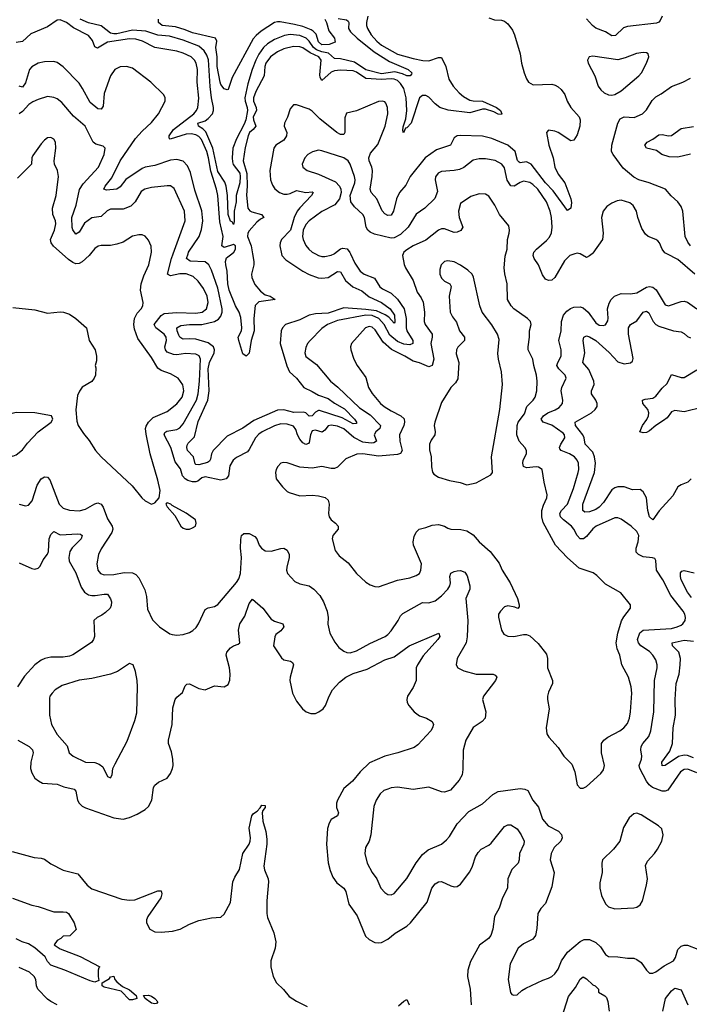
# Model space of a CAD drawing. Header units: inches. Extents: x 1552611 to 1694776, y 811966 to 917215.
# Tile 436 of 549: x 1642473 to 1646722, y 885233 to 891487. Entities that reach past the tile are written whole.
import ezdxf

# ---------------------------------------------------------------- set-up
doc = ezdxf.new("R2010")
doc.units = ezdxf.units.IN
doc.header["$MEASUREMENT"] = 0
doc.layers.add('B6848', color=7, linetype='Continuous')
doc.layers.add('B6849', color=7, linetype='Continuous')

msp = doc.modelspace()

# ---------------------------------------------------------------- linework, layer by layer
at = {"layer": 'B6848', "color": 5}
for points, elevation in [([(1642430, 889659.1), (1642570, 889644), (1642650, 889623.8), (1642730, 889631.7), (1642751.3, 889630), (1642790, 889617), (1642830.4, 889590), (1642896.4, 889530), (1642914.9, 889450), (1642952.2, 889390), (1642960.7, 889350), (1642959.8, 889320.2), (1642952, 889290), (1642956, 889276), (1642954.8, 889230), (1642946.8, 889210), (1642930.5, 889189.5), (1642870, 889152.3), (1642852, 889128), (1642840.9, 889099.1), (1642830.3, 889009.7), (1642836.3, 888936.3), (1642845.3, 888910), (1642877.7, 888857.7), (1642915, 888815), (1642954.7, 888750), (1642990, 888710.3), (1643186, 888526), (1643248.5, 888450), (1643270, 888430.5), (1643310, 888410.7), (1643330, 888418.8), (1643359, 888450), (1643363.6, 888496.4), (1643350, 888561.2), (1643301.4, 888730), (1643275.1, 888855.1), (1643272.5, 888890), (1643275.7, 888904.3), (1643289.9, 888930.1), (1643320.5, 888959.5), (1643410, 888998.5), (1643470, 889047.7), (1643505.1, 889090), (1643515.3, 889130), (1643508.7, 889168.7), (1643478.4, 889210), (1643430, 889237.4), (1643370, 889258.4), (1643350, 889274.5), (1643310, 889342.3), (1643222.1, 889462.1), (1643200.8, 889520.8), (1643197, 889550), (1643201, 889590), (1643217.9, 889622.1), (1643243.5, 889650), (1643254.5, 889670), (1643256, 889690), (1643239.8, 889770), (1643244.2, 889810), (1643260, 889860), (1643292.9, 889930), (1643307.7, 890000)], 960), ([(1642922.1, 890000), (1642913.6, 889990), (1642870.5, 889949.4), (1642850, 889938.8), (1642830, 889937.2), (1642810, 889944.5), (1642783, 889963), (1642742.1, 890000)], 960), ([(1644572.1, 890000), (1644600, 889940), (1644634.4, 889890), (1644658.7, 889870), (1644724.6, 889844.6), (1644758.5, 889790), (1644776.5, 889776.5), (1644830, 889750.2), (1644871.4, 889711.4), (1644913.8, 889650), (1644925.4, 889590), (1644924.9, 889530), (1644929.7, 889510), (1644968.1, 889450), (1644967.1, 889430), (1644950, 889420.7), (1644910, 889425.5), (1644870, 889443.4), (1644822.2, 889482.2), (1644785.9, 889550), (1644753.1, 889590), (1644710, 889607.9), (1644669.1, 889610.9), (1644490, 889575.6), (1644425.8, 889550), (1644390, 889525), (1644316.4, 889450), (1644300.3, 889430), (1644290, 889405.2), (1644281.7, 889370), (1644290, 889347), (1644357.7, 889297.7), (1644445.3, 889190), (1644493, 889153), (1644630, 889021.6), (1644697.1, 888977.1), (1644763.8, 888910), (1644757.8, 888890), (1644732.3, 888870), (1644722.5, 888850), (1644736.9, 888810), (1644720.3, 888799.7), (1644703.8, 888796.2), (1644650, 888803), (1644592.7, 888832.7), (1644530, 888888.2), (1644490, 888905.2), (1644448.8, 888911.2), (1644430, 888907.3), (1644410, 888879.2), (1644392.5, 888867.5), (1644350, 888880.2), (1644330, 888874.6), (1644319.4, 888850), (1644310, 888802.4), (1644304.9, 888795.1), (1644290, 888788.6), (1644270, 888799.5), (1644250, 888821.7), (1644235.2, 888850), (1644224.8, 888884.8), (1644210, 888905), (1644170, 888918.7), (1644130, 888920.2), (1644090, 888907), (1644011.8, 888870), (1643990, 888854.2), (1643968.6, 888830), (1643930, 888756.3), (1643918, 888742), (1643850, 888707.1), (1643827.1, 888690), (1643805.9, 888654.1), (1643798.3, 888590), (1643784.2, 888570), (1643750, 888562.5), (1643650, 888583.4), (1643630, 888578), (1643603.3, 888556.7), (1643590, 888552), (1643570, 888551.4), (1643540.6, 888560.6), (1643524.1, 888570), (1643505.9, 888590), (1643494.1, 888634.1), (1643458.9, 888678.9), (1643433.3, 888770), (1643390.6, 888850), (1643394.8, 888865.2), (1643406, 888874), (1643470, 888884.8), (1643490, 888895.1), (1643510, 888920.6), (1643594.9, 889070), (1643605.4, 889110), (1643614.2, 889190), (1643620.4, 889330), (1643611.7, 889351.7), (1643590, 889363.4), (1643526.1, 889366.1), (1643470, 889358.8), (1643450, 889360.6), (1643410, 889375.9), (1643397.5, 889390), (1643394, 889410), (1643404.7, 889450), (1643403, 889470), (1643389.1, 889490), (1643337.3, 889530), (1643326.5, 889550), (1643370, 889607.8), (1643390, 889619.8), (1643470, 889627.2), (1643590, 889622.9), (1643631.7, 889628.3), (1643658.4, 889650), (1643669.3, 889690), (1643662, 889730), (1643639.5, 889779.5), (1643606.7, 889826.7), (1643575, 889855), (1643530, 889871.9), (1643490, 889872.6), (1643430, 889860.8), (1643412.2, 889870), (1643436.4, 889970), (1643447.3, 890000)], 940), ([(1644134.4, 890000), (1644136.5, 889990), (1644161.4, 889961.4), (1644270, 889890.7), (1644310, 889869.5), (1644367.5, 889847.5), (1644390, 889845.1), (1644430, 889849.7), (1644490, 889886.8), (1644510, 889884.7), (1644541.2, 889830), (1644588.3, 889790), (1644643.8, 889763.8), (1644690, 889727.1), (1644769.5, 889690), (1644824.5, 889650), (1644851.7, 889610), (1644853.3, 889566.7), (1644850, 889559.7), (1644816.6, 889596.6), (1644793.1, 889613.1), (1644737.3, 889637.3), (1644670, 889646.6), (1644530, 889656.5), (1644430, 889622.4), (1644350, 889619.3), (1644310.8, 889610.8), (1644250, 889579.9), (1644160.3, 889550), (1644140.7, 889530), (1644132, 889510), (1644126.1, 889430), (1644167.7, 889287.7), (1644185, 889250), (1644230.1, 889210), (1644276.9, 889150), (1644330, 889126.1), (1644370, 889101.3), (1644430, 889080.7), (1644470, 889051.3), (1644534.6, 889014.6), (1644598.3, 888950), (1644611.6, 888930), (1644610, 888921.2), (1644590, 888920.2), (1644519.1, 888959.1), (1644376.3, 889003.7), (1644370, 889004.8), (1644350, 888993.8), (1644330, 888969.9), (1644310, 888968.2), (1644289.3, 888989.3), (1644274.7, 888994.7), (1644213, 888993), (1644150, 889009.9), (1644110, 889007.7), (1643959, 888941), (1643890, 888891.6), (1643790, 888840.6), (1643702, 888750), (1643690.1, 888730), (1643684.8, 888695.2), (1643677, 888683), (1643664.6, 888675.4), (1643610, 888659.5), (1643590, 888661.1), (1643586.2, 888666.2), (1643576.1, 888710), (1643538.5, 888750), (1643533.2, 888770), (1643535, 888785), (1643542, 888798), (1643583.1, 888836.9), (1643605.8, 888934.2), (1643666.2, 889070), (1643674.9, 889130), (1643668.2, 889270), (1643678.6, 889310), (1643706.3, 889370), (1643708.4, 889390), (1643702.5, 889410), (1643670, 889434.4), (1643590, 889456.9), (1643550, 889460.3), (1643510, 889457.5), (1643501.3, 889461.3), (1643490, 889469.8), (1643483.7, 889483.7), (1643472.9, 889510), (1643470.6, 889529.4), (1643495.8, 889544.2), (1643549.9, 889550.1), (1643630, 889550.8), (1643709.8, 889570), (1643734.5, 889585.5), (1643750, 889603.8), (1643758.3, 889630), (1643759, 889650), (1643730, 889782.5), (1643690, 889896.1), (1643673.5, 889930), (1643649.2, 889949.2), (1643554.1, 889954.1), (1643531.4, 889970), (1643541.5, 890000)], 920), ([(1643950.5, 890000), (1643958.1, 889950), (1643958.4, 889930), (1643943.5, 889870), (1643945.9, 889850), (1643965.9, 889805.9), (1644001.7, 889761.7), (1644030, 889739.7), (1644062.8, 889730), (1644093.4, 889710), (1643990, 889694.3), (1643968.4, 889671.6), (1643959.2, 889590), (1643961.6, 889510), (1643941.1, 889450), (1643930, 889369), (1643910, 889349.5), (1643890, 889365.2), (1643863.5, 889450), (1643859.3, 889470), (1643879.9, 889510), (1643883.2, 889530), (1643875.8, 889595.8), (1643865.4, 889630), (1643843.5, 889670), (1643802.9, 889770), (1643794, 889810), (1643790, 889890), (1643781.6, 889930), (1643780.1, 889950), (1643786.5, 889973.5), (1643819.5, 890000)], 880), ([(1644905.9, 890000), (1644901.6, 889990), (1644912.1, 889932), (1644921.5, 889910), (1644969.2, 889830), (1644996.4, 889756.4), (1645020.9, 889720.9), (1645033.3, 889693.3), (1645042.9, 889630), (1645040.3, 889570), (1645046.5, 889550), (1645090.1, 889490), (1645091.3, 889470), (1645082.9, 889430), (1645101.2, 889330), (1645090, 889290.9), (1645070, 889282.5), (1645010, 889307), (1644970, 889317.9), (1644917.8, 889350), (1644831.9, 889391.9), (1644779.7, 889439.7), (1644730, 889516), (1644710, 889534.3), (1644690, 889538.4), (1644667.1, 889530), (1644578.9, 889430), (1644571.5, 889410), (1644573.6, 889390), (1644594.3, 889330), (1644614, 889290), (1644670, 889214), (1644687.3, 889150), (1644710, 889112), (1644762.2, 889050), (1644786, 889030), (1644830, 889001.8), (1644891.8, 888971.8), (1644912.3, 888952.3), (1644915.3, 888930), (1644910.7, 888910), (1644883.7, 888850), (1644885, 888810), (1644901.3, 888750), (1644890, 888731), (1644870, 888724.4), (1644750, 888714.9), (1644650.2, 888729.8), (1644611.9, 888728.1), (1644542.2, 888697.8), (1644490, 888644.7), (1644470, 888635.4), (1644450, 888635.4), (1644390, 888648.2), (1644330, 888639.1), (1644250, 888644.7), (1644170, 888671.6), (1644146.6, 888673.4), (1644130, 888669.3), (1644110.7, 888650), (1644101.6, 888630), (1644097.1, 888610), (1644100.7, 888570), (1644139.9, 888519.9), (1644170, 888490.6), (1644183.9, 888483.9), (1644250, 888461.7), (1644330, 888466.9), (1644370, 888462.4), (1644411.1, 888451.1), (1644430, 888434.9), (1644436.9, 888410), (1644432.8, 888350), (1644437, 888330), (1644450.4, 888310), (1644478, 888290), (1644494.9, 888270), (1644494.9, 888250), (1644460.4, 888210), (1644457, 888190), (1644475.1, 888115.1), (1644501.2, 888081.2), (1644557.1, 888037.1), (1644610.3, 887970.3), (1644670, 887913.4), (1644697.1, 887897.1), (1644726.6, 887886.6), (1644750, 887884.4), (1644870, 887926.3), (1644950, 887941.1), (1644990, 887955.8), (1645009.7, 887970.3), (1645019.7, 887990), (1645022.7, 888030), (1644973.2, 888150), (1644970.8, 888170), (1644976.1, 888203.9), (1644990, 888231.3), (1645008.7, 888250), (1645050, 888260.5), (1645090, 888277), (1645130, 888281.3), (1645170, 888270.4), (1645190, 888256.3), (1645210, 888250.4), (1645271.9, 888248.1), (1645310, 888241.3), (1645350, 888214.9), (1645390, 888170.3), (1645459.5, 888110), (1645514.9, 888034.9), (1645534.9, 887990), (1645584.9, 887910), (1645632.8, 887810), (1645643.8, 887770), (1645642.8, 887757.2), (1645633.4, 887746.6), (1645616.1, 887756.1), (1645570, 887764.7), (1645550, 887756.9), (1645524.9, 887730), (1645512.4, 887710), (1645512.5, 887692.5), (1645530.4, 887610), (1645544.9, 887584.9), (1645570.4, 887570.4), (1645610, 887568.9), (1645670, 887582.4), (1645690, 887582), (1645710, 887574), (1645764.4, 887524.4), (1645817, 887457), (1645822, 887430), (1645821.7, 887370), (1645854.9, 887290), (1645854.9, 887270), (1645830, 887216), (1645823.1, 887190), (1645822, 887170), (1645833.7, 887110), (1645814.9, 886990), (1645819.3, 886950), (1645830.5, 886930), (1645890, 886864.9), (1645926.7, 886810), (1645978, 886758), (1645995.6, 886710), (1646010, 886626.8), (1646030, 886604.9), (1646050, 886605.5), (1646070, 886615.5), (1646162, 886698), (1646177.8, 886722.2), (1646184, 886750), (1646166.3, 886830), (1646166, 886890), (1646180.9, 886910), (1646206, 886930), (1646282, 886970), (1646307.1, 886990), (1646330, 887017.6), (1646342.5, 887050), (1646349.8, 887090.2), (1646358.2, 887210), (1646354.2, 887250), (1646335.8, 887310), (1646295.3, 887390), (1646280.6, 887450), (1646263.7, 887490), (1646258.3, 887530), (1646268.4, 887590), (1646292.3, 887667.7), (1646306.5, 887693.5), (1646349.5, 887750), (1646349.3, 887770), (1646287, 887847), (1646190, 887900.9), (1646136.1, 887956.1), (1646112.9, 887972.9), (1646022.8, 888002.8), (1645950, 888068.7), (1645872.5, 888150), (1645794.1, 888294.1), (1645786.4, 888330), (1645787.2, 888370), (1645796.4, 888403.6), (1645818.9, 888450), (1645820.8, 888470), (1645801.2, 888550), (1645789.7, 888629.7), (1645765.6, 888645.6), (1645750, 888647.7), (1645690, 888639.7), (1645669.8, 888649.8), (1645665.3, 888670), (1645668.4, 888688.5), (1645688.8, 888730), (1645688.8, 888750), (1645677.8, 888770), (1645643.8, 888810), (1645628.5, 888850), (1645629.2, 888910), (1645637.4, 888930), (1645676.2, 888983.8), (1645691.3, 889030), (1645731.9, 889070), (1645744.8, 889090), (1645754.8, 889130), (1645757.1, 889190), (1645753, 889230), (1645735.2, 889290), (1645730.6, 889330), (1645700.7, 889390), (1645699.1, 889410), (1645709.1, 889470), (1645708.8, 889511.2), (1645718.5, 889550), (1645714.7, 889570), (1645696.3, 889590), (1645610, 889649.7), (1645592.8, 889670), (1645569.7, 889710), (1645567.6, 889810), (1645551.7, 889871.7), (1645547.1, 889910), (1645554.3, 889985.7), (1645558.5, 890000)], 960), ([(1644350.5, 890000), (1644370, 889989.3), (1644390, 889983.5), (1644410, 889982.6), (1644450, 889991.9), (1644467.8, 890000)], 940), ([(1645996, 890000), (1645964.9, 889990), (1645930, 889956.2), (1645870, 889849.7), (1645850, 889832.8), (1645830, 889829.7), (1645810, 889838.7), (1645790, 889867), (1645765.6, 889930), (1645738, 889970), (1645731.1, 889990), (1645733.8, 890000)], 940), ([(1646105.7, 890000), (1646090, 889986.6), (1646070, 889977.2), (1646030, 889999.3), (1646027.4, 890000)], 940), ([(1646758, 889870), (1646650, 889963.5), (1646579.6, 890000)], 940), ([(1646770, 886703.6), (1646713.5, 886726.5), (1646690, 886725.3), (1646667.6, 886710), (1646586.6, 886593.4), (1646570, 886587), (1646550, 886586.4), (1646489.9, 886609.9), (1646467.9, 886627.9), (1646451.9, 886650), (1646407.7, 886730), (1646404.1, 886750), (1646418.5, 886790), (1646421, 886810), (1646414.8, 886850), (1646416.8, 886870), (1646427.2, 886890), (1646465, 886935), (1646479, 886970), (1646496.7, 887090), (1646502.4, 887290), (1646519.3, 887370), (1646519.2, 887390), (1646510, 887420.9), (1646492.1, 887450), (1646470, 887474.2), (1646414.2, 887510), (1646399.4, 887530), (1646394, 887550), (1646408.4, 887591.6), (1646430, 887610.2), (1646610, 887620.7), (1646645.1, 887630), (1646670, 887642.2), (1646682, 887650), (1646695.3, 887670), (1646697.8, 887690), (1646693.6, 887710), (1646682.8, 887730), (1646605.2, 887830), (1646553.8, 887930), (1646514.8, 887990), (1646511.1, 888051.1), (1646503.6, 888063.6), (1646489.7, 888069.7), (1646430, 888076), (1646399.7, 888090), (1646385.7, 888105.7), (1646384.3, 888130), (1646398.1, 888170), (1646401.2, 888210), (1646390, 888236.4), (1646354.2, 888270), (1646290, 888314.1), (1646270, 888322.2), (1646250, 888322.6), (1646130.7, 888269.3), (1646110, 888253.5), (1646070, 888204.8), (1646051.2, 888188.8), (1646030.2, 888189.8), (1646009.9, 888210), (1645990.5, 888250), (1645974.3, 888270), (1645924.1, 888310), (1645906, 888330), (1645901.1, 888350), (1645912.1, 888370), (1645949.9, 888410), (1645987.5, 888510), (1646017.5, 888610), (1646021.5, 888630), (1646020.3, 888670), (1646011.6, 888690), (1645993.2, 888710), (1645963.1, 888730), (1645909.8, 888750), (1645901.8, 888761.8), (1645898.3, 888770), (1645906.6, 888790), (1645931.6, 888830), (1645930.5, 888850), (1645921.2, 888861.2), (1645850, 888911.9), (1645795.1, 888930), (1645782.5, 888950), (1645797.4, 888970), (1645825.3, 888990), (1645872.1, 889007.9), (1645896.8, 889023.2), (1645917.7, 889050), (1645919.8, 889070), (1645909.9, 889130.1), (1645913.2, 889150), (1645940.8, 889210), (1645935.6, 889230), (1645894.2, 889270), (1645882.7, 889290), (1645887.4, 889310), (1645909.8, 889350), (1645909.7, 889390), (1645894.2, 889450), (1645909.9, 889510), (1645911.6, 889570), (1645923.7, 889610), (1645944.6, 889635.4), (1645967.7, 889652.3), (1645990, 889661.1), (1646030, 889663.2), (1646050, 889656.3), (1646080.7, 889630), (1646130, 889560.7), (1646150, 889546.7), (1646176.3, 889543.7), (1646190.7, 889549.3), (1646205.6, 889574.4), (1646208.6, 889591.4), (1646204.2, 889650), (1646212.9, 889687), (1646227, 889710), (1646248.7, 889730), (1646290, 889747.2), (1646350, 889746.6), (1646390, 889752.6), (1646450, 889787.6), (1646470, 889792.2), (1646490, 889787), (1646511.2, 889771.2), (1646570, 889675.6), (1646590, 889669.2), (1646670, 889696.2), (1646690, 889698.5), (1646712, 889692), (1646770, 889650.3)], 940), ([(1646734.2, 888570), (1646713.1, 888550), (1646670, 888533.1), (1646650, 888519.1), (1646617.2, 888462.8), (1646532.3, 888367.7), (1646490, 888311.2), (1646469.2, 888330), (1646458.8, 888370), (1646449.9, 888449.9), (1646430, 888488.2), (1646410, 888503.5), (1646361.7, 888501.7), (1646310, 888519.7), (1646270, 888520.3), (1646250, 888514), (1646230, 888500.2), (1646179, 888421), (1646149.8, 888390.2), (1646130, 888376.7), (1646090, 888360.5), (1646058.7, 888358.7), (1646046.4, 888370), (1646047.8, 888410), (1646120.7, 888610), (1646127, 888670), (1646120.7, 888710), (1646110, 888739.3), (1646060.7, 888790), (1646055.6, 888830), (1646045.8, 888850), (1645999.4, 888910), (1645998.5, 888930), (1646102.2, 888990), (1646125.1, 889010), (1646137.7, 889030), (1646137.2, 889050), (1646129.8, 889070), (1646100.9, 889110), (1646102.5, 889130), (1646118.8, 889170), (1646117.1, 889190), (1646085.6, 889265.6), (1646047.2, 889310), (1646058.5, 889370), (1646048.2, 889450), (1646053, 889470), (1646070, 889478.2), (1646090, 889472.3), (1646130, 889448.5), (1646213.8, 889373.8), (1646270, 889313.6), (1646310, 889301.9), (1646350, 889306.9), (1646361.7, 889318.3), (1646365.6, 889334.4), (1646336.7, 889490), (1646336.5, 889530), (1646348.8, 889551.2), (1646390, 889574), (1646429.9, 889630.1), (1646450, 889636.1), (1646465.8, 889625.8), (1646493.3, 889570), (1646510, 889551.3), (1646530, 889540.9), (1646621.6, 889510), (1646670, 889504.6), (1646690, 889494.5), (1646710, 889475.5), (1646730, 889466.7)], 920), ([(1646810, 889025.2), (1646690, 888995.3), (1646630, 889004), (1646610, 888997.2), (1646581.2, 888958.8), (1646559.6, 888940.4), (1646510, 888909.2), (1646470, 888875.9), (1646450, 888865.2), (1646430, 888861.9), (1646407.7, 888870), (1646425.7, 888910), (1646452.7, 888947.3), (1646462.8, 888970), (1646465.4, 888990), (1646460.3, 889010), (1646428.2, 889050), (1646426, 889070), (1646442.9, 889077.1), (1646490, 889083.4), (1646510, 889096.6), (1646550, 889147.3), (1646582.8, 889177.2), (1646610, 889233.4), (1646670, 889214.1), (1646690, 889214.5), (1646770, 889262.3)], 880), ([(1642468.9, 888408.9), (1642510, 888398.4), (1642530, 888404.4), (1642553.1, 888430), (1642584.6, 888530), (1642610, 888570.3), (1642630, 888583.6), (1642650, 888582), (1642664.2, 888564.2), (1642724.2, 888410), (1642750, 888384), (1642790, 888371.3), (1642850, 888367.7), (1642890, 888378.6), (1642950, 888412.8), (1642970, 888417.8), (1642990, 888408.9), (1643002, 888390), (1643030, 888317.6), (1643060.3, 888270), (1643064.9, 888250), (1643057.4, 888230), (1642990, 888127), (1642974, 888090), (1642963.2, 888030), (1642969, 887990), (1642986.4, 887970), (1643010, 887961.2), (1643070, 887963.8), (1643136.7, 887976.7), (1643190, 887972.7), (1643210, 887964), (1643230, 887942.8), (1643266.3, 887866.3), (1643277, 887823), (1643283.8, 887743.8), (1643315.3, 887675.3), (1643360.5, 887630), (1643426.4, 887586.4), (1643441.4, 887581.4), (1643470, 887577.6), (1643510, 887581.8), (1643550, 887594.7), (1643572.9, 887607.1), (1643593.6, 887626.4), (1643608.4, 887650), (1643650, 887740.7), (1643670, 887750.7), (1643710, 887759.1), (1643730, 887773), (1643850, 887911.3), (1643864.7, 887935.3), (1643873.9, 887970), (1643880.8, 888070), (1643875, 888130), (1643875.7, 888184.3), (1643880.4, 888210), (1643895.6, 888224.4), (1643930, 888222.8), (1643965.2, 888205.2), (1643977.3, 888190), (1643993.6, 888150), (1644007.1, 888130), (1644030, 888112.4), (1644070, 888110.2), (1644130, 888129), (1644150, 888130.3), (1644170, 888117), (1644183.6, 888090), (1644182.8, 888070), (1644167.4, 888010), (1644167, 887990), (1644173, 887970), (1644218.3, 887918.3), (1644250, 887903.7), (1644310, 887891.5), (1644339.5, 887870), (1644378.3, 887830), (1644401.8, 887790), (1644425, 887730), (1644431.4, 887690), (1644427.8, 887647.7), (1644442, 887590), (1644473.5, 887533.5), (1644499.1, 887499.1), (1644530, 887475.8), (1644550, 887467.4), (1644570, 887465.2), (1644610, 887477.6), (1644695.3, 887524.7), (1644792.9, 887570), (1644810, 887582), (1644830, 887605.4), (1644875.8, 887670), (1644890, 887699.5), (1644904.6, 887715.4), (1645030, 887784.4), (1645070, 887782), (1645110, 887795.3), (1645150, 887827.6), (1645190, 887868.9), (1645202.4, 887890), (1645206.8, 887910), (1645202.2, 887950), (1645210, 887971.3), (1645230, 887982.3), (1645250, 887986.6), (1645270, 887987.8), (1645298.1, 887978.1), (1645313.5, 887953.5), (1645330.1, 887890), (1645330.1, 887870), (1645304.1, 887810), (1645317, 887670), (1645313.8, 887566.1), (1645305.8, 887530), (1645250.3, 887430), (1645243.8, 887390), (1645254, 887370), (1645291.6, 887351.6), (1645370.2, 887330.2), (1645478, 887330), (1645490, 887324), (1645500.5, 887310), (1645492.2, 887290), (1645415.8, 887190), (1645410.4, 887170), (1645430.3, 887090), (1645427.7, 887050), (1645407.3, 887030), (1645350, 886991.6), (1645305.3, 886910), (1645286.9, 886846.9), (1645284.8, 886724.8), (1645280.3, 886690), (1645262.5, 886657.5), (1645207.5, 886592.5), (1645170, 886580.5), (1645150, 886582.6), (1645070, 886612.8), (1644970, 886596.9), (1644870, 886611.2), (1644830, 886607.8), (1644810, 886600.5), (1644784.9, 886590), (1644760.4, 886570), (1644735.3, 886530), (1644721.1, 886490), (1644702.3, 886310), (1644690.3, 886270), (1644668.5, 886230), (1644663.1, 886190), (1644678, 886130), (1644710.2, 886070.2), (1644739.5, 886030), (1644766, 885970), (1644790, 885944), (1644810, 885930.7), (1644830, 885927.3), (1644850, 885937.3), (1644930, 886033.1), (1644988.9, 886131.1), (1645030, 886184.4), (1645065.3, 886214.7), (1645148.9, 886251.1), (1645182.4, 886277.6), (1645200.9, 886299.1), (1645250, 886379.3), (1645322.6, 886457.4), (1645410, 886505.5), (1645474.9, 886565.1), (1645510, 886584.5), (1645650, 886603.3), (1645679.3, 886599.3), (1645698, 886590), (1645730.3, 886530), (1645764.5, 886484.4), (1645790, 886408.9), (1645827.6, 886367.6), (1645892.6, 886332.6), (1645911.5, 886311.5), (1645916.1, 886290), (1645907.8, 886270), (1645864.9, 886230), (1645846.4, 886190), (1645839.3, 886150), (1645864.2, 886070), (1645850, 885979), (1645810, 885873.2), (1645779.4, 885840.6), (1645760.3, 885810), (1645755.1, 885715.1), (1645747, 885670), (1645730, 885646), (1645670, 885617.4), (1645635.8, 885590), (1645586.5, 885490), (1645573.7, 885390), (1645587.3, 885307.3), (1645596.3, 885296.3), (1645610, 885290.7), (1645630, 885294), (1645658.9, 885321.1), (1645684.2, 885335.8), (1645793.4, 885386.6), (1645830, 885398), (1645850, 885410.4), (1645870, 885426.7), (1645890, 885455.8), (1645911.6, 885510), (1645950, 885564.6), (1646029.1, 885630.9), (1646054.6, 885645.4), (1646090, 885645.6), (1646130, 885625.8), (1646158.7, 885598.7), (1646190, 885550.4), (1646210, 885536.9), (1646270, 885534.9), (1646330, 885525.2), (1646370, 885525.7), (1646390, 885517), (1646417.5, 885497.5), (1646450, 885450.5), (1646470.4, 885430.4), (1646490, 885430.4), (1646510, 885438.9), (1646562.7, 885477.3), (1646621.7, 885510), (1646634.2, 885530), (1646650, 885580.4), (1646670, 885601.5), (1646690, 885608), (1646710, 885607.9), (1646776.9, 885583.1)], 940), ([(1642470, 888037.5), (1642550, 888000.7), (1642570, 887997.6), (1642590, 888004.2), (1642603.4, 888016.6), (1642623.2, 888056.8), (1642650, 888092.9), (1642656.2, 888110), (1642660.2, 888190), (1642670, 888218), (1642690, 888236), (1642730, 888215.4), (1642841.9, 888221.9), (1642858.8, 888218.8), (1642870.1, 888210), (1642863.6, 888190), (1642806.6, 888133.4), (1642791.9, 888110), (1642784.4, 888070), (1642787, 888047), (1642830, 887974.3), (1642862.6, 887882.6), (1642883.8, 887850), (1642910, 887833.8), (1642930, 887829.7), (1642951.1, 887828.9), (1643010, 887839), (1643030, 887837.1), (1643049.1, 887809.1), (1643055.3, 887790), (1643054.6, 887765.4), (1643047.7, 887750), (1643018.2, 887721.8), (1642995.5, 887704.5), (1642964.6, 887690), (1642944, 887670), (1642947.6, 887570), (1642941.1, 887550), (1642928, 887532), (1642810, 887453.5), (1642790, 887444.6), (1642750, 887437.5), (1642670, 887437.8), (1642633.4, 887430), (1642610, 887419.3), (1642570, 887388.7), (1642503.7, 887316.3), (1642459.7, 887250)], 920), ([(1646736.8, 887816.8), (1646710.3, 887850), (1646670.4, 887930), (1646665.6, 887950), (1646666.7, 887973.3), (1646674.8, 887985.2), (1646690, 887989.2), (1646753.9, 887973.9)], 920), ([(1642461.3, 886910), (1642532.4, 886870), (1642553.7, 886850), (1642559.5, 886830), (1642544.4, 886770), (1642542.3, 886730), (1642550, 886702.8), (1642570.3, 886670.3), (1642591.5, 886651.5), (1642618.3, 886638.3), (1642710, 886630.2), (1642754.2, 886614.2), (1642818.8, 886598.8), (1642830, 886587.7), (1642841.1, 886530), (1642850, 886510.4), (1642870, 886491.5), (1642890, 886480.7), (1643070, 886417.6), (1643130, 886409.2), (1643170, 886419.2), (1643219.1, 886440.9), (1643269.6, 886470), (1643289.7, 886490), (1643310.8, 886530), (1643321.7, 886610), (1643330, 886625.5), (1643355, 886644.9), (1643410, 886670.4), (1643430, 886699.1), (1643442, 886730), (1643446.4, 886750), (1643445.6, 886790), (1643436.3, 886836.3), (1643417.7, 886890), (1643417.2, 886910), (1643440.8, 887010), (1643444.1, 887115.9), (1643460.5, 887170), (1643470, 887184.9), (1643505.8, 887214.2), (1643523.6, 887256.4), (1643532.9, 887267.1), (1643550, 887267.7), (1643610, 887239.1), (1643650, 887230.7), (1643710, 887256.4), (1643770, 887250.4), (1643796, 887264), (1643807.2, 887292.7), (1643809.8, 887330.2), (1643805, 887370), (1643784.1, 887450), (1643787.9, 887470), (1643810, 887497.2), (1643830, 887510.2), (1643860.1, 887519.9), (1643870.6, 887529.4), (1643862.6, 887610), (1643869.8, 887650), (1643901, 887699), (1643930, 887779.1), (1643950, 887806), (1644015.6, 887750), (1644070, 887678.3), (1644090, 887665.7), (1644144, 887650), (1644148.4, 887630), (1644130, 887605.4), (1644098.7, 887581.3), (1644092.1, 887568), (1644084.2, 887510), (1644133.9, 887433.9), (1644150, 887421.7), (1644192.4, 887412.4), (1644204.2, 887404.2), (1644210.2, 887390), (1644188.9, 887311.1), (1644187.2, 887290), (1644205.4, 887210), (1644230, 887158.7), (1644267.2, 887110), (1644291.1, 887091.1), (1644320.2, 887080.2), (1644350, 887080.8), (1644371.5, 887090), (1644398.5, 887110), (1644413.6, 887130), (1644436.1, 887190), (1644458.8, 887230), (1644501.8, 887278.2), (1644543.5, 887310), (1644590, 887334.5), (1644678.9, 887361.1), (1644790, 887421.5), (1644850, 887439.5), (1644945.1, 887510), (1645134, 887590), (1645138.4, 887570), (1645126, 887550), (1645032.7, 887447.3), (1644997.7, 887390), (1644990.2, 887369.8), (1644988.3, 887290), (1644970, 887246.3), (1644933.4, 887190), (1644930.3, 887170), (1644932.4, 887150), (1644942.4, 887130), (1644975.8, 887090), (1645010, 887065.5), (1645054, 887050), (1645090.4, 887030), (1645098.7, 887010), (1645093.4, 886990), (1645081.3, 886970), (1644999.7, 886880.3), (1644976.9, 886863.1), (1644872.7, 886830), (1644790, 886809.9), (1644694.1, 886765.9), (1644634, 886710), (1644585.2, 886650), (1644530, 886603.9), (1644490.1, 886530), (1644483.9, 886510), (1644484, 886484), (1644495.5, 886450), (1644490.3, 886430), (1644450, 886407.2), (1644436.5, 886383.5), (1644426, 886350), (1644421, 886250), (1644431.6, 886131.6), (1644443, 886083), (1644459.7, 886039.7), (1644485, 886005), (1644530.1, 885970.1), (1644543.6, 885950), (1644561.8, 885870), (1644615.3, 885795.3), (1644666.7, 885666.7), (1644690, 885644.9), (1644726.6, 885626.6), (1644750, 885622.6), (1644770, 885624.9), (1644810, 885647.1), (1644856.1, 885683.9), (1644930, 885729.1), (1644954.2, 885750), (1645058.7, 885881.3), (1645089.2, 885970.8), (1645110, 885998.9), (1645130, 886011.6), (1645150, 886014), (1645210, 885984.9), (1645230, 885978.9), (1645250, 885980.9), (1645270, 885996.5), (1645330, 886074.6), (1645346.8, 886110), (1645366, 886170), (1645382.1, 886197.9), (1645402.2, 886217.8), (1645450, 886242.9), (1645464.4, 886255.6), (1645550, 886362.6), (1645570, 886372), (1645590, 886372), (1645630, 886347.2), (1645656.2, 886310), (1645675.3, 886270), (1645671.7, 886250), (1645644, 886190), (1645642.8, 886150), (1645636.9, 886130), (1645595.5, 886090), (1645570.2, 886030), (1645568.6, 885970), (1645538, 885910), (1645516.6, 885843.4), (1645486, 885790), (1645476.3, 885710), (1645463.5, 885670), (1645447.8, 885650), (1645391.4, 885608.6), (1645334.1, 885505.9), (1645316.5, 885450), (1645315.8, 885410), (1645332.6, 885330), (1645338.6, 885230)], 920), ([(1646750, 886798.7), (1646710, 886812.7), (1646690, 886814.9), (1646653.9, 886806.1), (1646570, 886749.3), (1646550, 886747.6), (1646547.8, 886770), (1646599.3, 886840.7), (1646616.1, 886890), (1646619.3, 886990), (1646634.6, 887070), (1646633.3, 887170), (1646639.9, 887270), (1646657.8, 887330), (1646664.9, 887390), (1646666, 887430), (1646657.1, 887470), (1646615.6, 887510), (1646614.3, 887530), (1646690, 887545), (1646750, 887538.8)], 920), ([(1642424.6, 886204.6), (1642564.7, 886164.7), (1642610, 886160.9), (1642630, 886154.3), (1642670, 886124.6), (1642750, 886084.6), (1642842.4, 886062.4), (1642901.1, 885990), (1642930, 885966.7), (1643120.5, 885900.5), (1643170, 885893.5), (1643202.9, 885897.1), (1643350, 885954), (1643370, 885954.8), (1643374.3, 885934.3), (1643368.9, 885910), (1643286, 885790), (1643278, 885770), (1643277.4, 885750), (1643298.4, 885710), (1643330, 885694), (1643370, 885691), (1643442.7, 885697.3), (1643490.6, 885709.4), (1643550, 885742.4), (1643610, 885766), (1643690, 885782.8), (1643750, 885786.8), (1643770, 885806), (1643810, 885878.8), (1643826.1, 886010), (1643838.5, 886041.5), (1643868.1, 886090), (1643889.9, 886190), (1643928.7, 886250), (1643936.8, 886270), (1643938.4, 886290), (1643928.8, 886351.2), (1643947.3, 886430), (1643956.1, 886443.9), (1643979.7, 886460.3), (1643998.9, 886481.1), (1644010, 886498.4), (1644030, 886494.8), (1644030, 886484), (1644015.6, 886464.4), (1644011.6, 886448.5), (1644015.4, 886395.4), (1644034.9, 886330), (1644040.9, 886280.9), (1644041.7, 886250), (1644023, 886110), (1644026.5, 886086.5), (1644049.4, 886030), (1644052.3, 886010), (1644041.2, 885890), (1644042, 885810), (1644045.4, 885785.4), (1644087, 885687), (1644099.2, 885630), (1644095, 885590), (1644066.5, 885510), (1644066.9, 885470), (1644082.3, 885410), (1644103.7, 885370), (1644147.8, 885327.8), (1644182.9, 885282.9), (1644230, 885252), (1644298.2, 885218.2)], 880), ([(1642426.7, 885906.7), (1642550, 885862.4), (1642590, 885854.4), (1642690, 885821), (1642750, 885821), (1642770, 885818), (1642782, 885810), (1642818, 885750), (1642831.6, 885708.4), (1642791.6, 885668.4), (1642750, 885666), (1642734, 885650), (1642710, 885638), (1642692, 885610), (1642730, 885584.9), (1642856.4, 885536.4), (1642982, 885470), (1642975.3, 885464.7), (1642970.5, 885449.5), (1642970.3, 885410), (1642975.2, 885384.8), (1642950, 885373.6), (1642921.1, 885381.1), (1642759, 885450), (1642670, 885481.6), (1642650, 885504.5), (1642634.2, 885534.2), (1642570, 885591.3), (1642530, 885616.2), (1642489, 885630), (1642450, 885649.7)], 860), ([(1642710.8, 885230), (1642670.2, 885250.2), (1642650, 885265.6), (1642589.2, 885329.2), (1642579.2, 885350), (1642575.2, 885390), (1642566, 885410), (1642536.3, 885436.3), (1642470, 885466.6)], 880), ([(1645913.2, 885150), (1645956.7, 885283.2), (1645999.4, 885340.6), (1646030, 885393.7), (1646050, 885406.7), (1646070, 885395.8), (1646110, 885356.4), (1646126, 885350), (1646146, 885330), (1646147.3, 885310), (1646187.1, 885287.1), (1646196.3, 885276.3), (1646205.3, 885250), (1646215, 885190)], 920), ([(1646555.4, 885190), (1646572.4, 885270), (1646610, 885319.3), (1646630, 885335.8), (1646670, 885324.9), (1646713.5, 885230)], 920), ([(1644877.2, 885222.8), (1644910, 885253), (1644930, 885262.8), (1644945.7, 885230)], 880)]:
    msp.add_lwpolyline(points, dxfattribs=dict(at, elevation=elevation))
for points, elevation in [([(1645190, 889956.3), (1645170, 889951.5), (1645148.5, 889930), (1645139, 889901), (1645139.5, 889870), (1645150, 889844.4), (1645170, 889825.3), (1645202.8, 889810), (1645212.3, 889792.3), (1645198.3, 889730), (1645205.5, 889630), (1645218.9, 889599), (1645245, 889565), (1645264.6, 889510), (1645295.8, 889470), (1645294.9, 889450), (1645254, 889406), (1645245.4, 889390), (1645244, 889364), (1645260.9, 889310), (1645253.8, 889206.2), (1645238.6, 889181.4), (1645209.2, 889150), (1645150, 889054.5), (1645106.9, 888930), (1645103.6, 888910), (1645110.3, 888870), (1645108.7, 888850), (1645083.9, 888816.1), (1645073.2, 888790), (1645074, 888754), (1645084.6, 888710), (1645085.8, 888645.9), (1645092.5, 888612.5), (1645100.4, 888600.4), (1645130, 888580.5), (1645199.9, 888559.9), (1645267.7, 888547.7), (1645310, 888532.4), (1645370, 888544.6), (1645464, 888596), (1645472.7, 888610), (1645466.3, 888710), (1645520.4, 889010), (1645536.2, 889170), (1645529.9, 889249.8), (1645510.9, 889330), (1645506.8, 889366.8), (1645515.8, 889455.8), (1645505.7, 889490), (1645469.8, 889549.8), (1645408.5, 889630), (1645392.6, 889670), (1645352.2, 889852.3), (1645344.5, 889870), (1645316.2, 889896.2), (1645270, 889927.8), (1645229.7, 889949.7)], 980), ([(1642450, 888991.1), (1642416.7, 888983.3), (1642394.7, 888965.3), (1642374.9, 888930), (1642372.2, 888910), (1642377.6, 888810), (1642385.7, 888770), (1642398.3, 888738.3), (1642410, 888722), (1642430, 888715.5), (1642450, 888722.4), (1642490, 888754.9), (1642522.7, 888797.3), (1642590, 888868.2), (1642673.2, 888930), (1642682.7, 888950), (1642674, 888970), (1642569.7, 888989.7)], 960), ([(1643410, 888419), (1643404, 888416), (1643401, 888410), (1643410, 888392), (1643457.5, 888337.5), (1643494.8, 888270), (1643510, 888257.3), (1643530, 888250.7), (1643550, 888250.7), (1643570, 888258.8), (1643589.1, 888270.9), (1643593.2, 888290), (1643588.7, 888310), (1643530, 888352.7), (1643441.2, 888401.2), (1643433.2, 888410)], 960), ([(1643170, 887397.2), (1643093.4, 887346.6), (1643050.3, 887329.7), (1642930, 887302.7), (1642850, 887292.8), (1642742.3, 887257.7), (1642699.1, 887230), (1642678.8, 887210), (1642664.9, 887190), (1642662.4, 887177.6), (1642662.6, 887070), (1642675.6, 887010), (1642710, 886947.4), (1642773.9, 886873.9), (1642787.4, 886830), (1642812.7, 886810), (1642890, 886770.4), (1642950, 886768.2), (1642978.4, 886758.4), (1643000.5, 886740.5), (1643030, 886681), (1643050, 886671.3), (1643059.3, 886690), (1643065.2, 886730), (1643078.6, 886761.4), (1643155.8, 886904.2), (1643204.2, 887035.8), (1643216.3, 887083.7), (1643221.7, 887250), (1643217.7, 887290), (1643207.7, 887347.7), (1643192.3, 887390)], 940), ([(1646390, 886446.3), (1646370, 886442.9), (1646341.8, 886418.2), (1646304.1, 886355.9), (1646282.4, 886270), (1646240.9, 886219.1), (1646170.6, 886150), (1646167, 886130), (1646168.5, 886070), (1646154.7, 886005.3), (1646155.6, 885970), (1646164.8, 885924.8), (1646190, 885870.6), (1646210, 885852.7), (1646250, 885840.3), (1646370, 885844.9), (1646390, 885850.4), (1646410, 885864.4), (1646426, 885890), (1646451.5, 885990), (1646456.9, 886030), (1646444.5, 886115.5), (1646458, 886142), (1646502, 886190), (1646521.4, 886218.6), (1646547.8, 886270), (1646556.9, 886310), (1646548.1, 886348.1), (1646527.6, 886367.6), (1646417.3, 886437.3)], 960), ([(1643190, 885261.1), (1643170, 885262.4), (1643117.4, 885317.4), (1643010, 885341.3), (1642997, 885350), (1642997.2, 885370), (1643042.4, 885397.6), (1643050, 885406.8), (1643070, 885410.8), (1643077.3, 885390), (1643090, 885374.8), (1643126, 885346), (1643170, 885325.7), (1643212, 885290), (1643216, 885270), (1643210, 885267.8)], 860), ([(1643330, 885236), (1643310, 885240.5), (1643269, 885270), (1643258, 885290), (1643289.7, 885290.3), (1643310, 885283.8), (1643330.2, 885270.2), (1643350, 885248), (1643341, 885239)], 860)]:
    msp.add_lwpolyline(points, close=True, dxfattribs=dict(at, elevation=elevation))
at = {"layer": 'B6849', "color": 5}
for points, elevation in [([(1644683.4, 891510), (1644673.8, 891470), (1644674.4, 891450), (1644679.8, 891430), (1644702.6, 891390), (1644739.4, 891350), (1644770, 891324.9), (1644870, 891267.8), (1644970, 891239.9), (1645032.2, 891227.8), (1645070, 891225.7), (1645130, 891246.8), (1645150, 891247), (1645178.4, 891190), (1645197.5, 891110), (1645224.3, 891064.3), (1645262.5, 891022.5), (1645290, 890999.3), (1645330, 890976.5), (1645350, 890970.8), (1645410, 890969.6), (1645498.5, 890930), (1645525.3, 890910), (1645532, 890888), (1645530, 890884.2), (1645510, 890886), (1645481.6, 890901.6), (1645430, 890918.1), (1645410, 890918.1), (1645330, 890895.4), (1645192.9, 890912.9), (1645140.3, 890930), (1645110, 890952.1), (1645070, 890994.3), (1645050, 891005.5), (1645030, 891005.3), (1645009.7, 890990), (1644956.6, 890830), (1644930, 890799.8), (1644922.4, 890797.6), (1644908.6, 890768.6), (1644904.1, 890784.1), (1644907.3, 890807.3), (1644922.8, 890857.2), (1644929.7, 890910), (1644926.3, 890990), (1644910.7, 891050.7), (1644890, 891082.6), (1644870, 891100.4), (1644850, 891109.4), (1644831.4, 891111.4), (1644770, 891107.1), (1644670, 891112.7), (1644610, 891152.6), (1644590, 891161.1), (1644510, 891166.6), (1644470, 891161.6), (1644450, 891153.4), (1644390, 891100.3), (1644379.9, 891119.9), (1644377.1, 891137.1), (1644386.9, 891230), (1644370.9, 891250), (1644317.3, 891277.3), (1644270, 891308.4), (1644250, 891314.9), (1644210, 891316.5), (1644150, 891301.5), (1644110, 891283.7), (1644064.2, 891250), (1644035.2, 891210), (1644027.8, 891190), (1644024, 891130), (1643971.2, 891030), (1643957.8, 890990), (1643956.6, 890970), (1643972.8, 890930), (1643976, 890910), (1643955.8, 890870), (1643957.2, 890850), (1643971.1, 890810), (1643955.8, 890790), (1643931, 890770), (1643922.3, 890750), (1643903.9, 890676.1), (1643890.5, 890590), (1643913.6, 890510), (1643915.9, 890430), (1643912.3, 890372.3), (1643921, 890290), (1643933.5, 890273.5), (1643945.8, 890265.8), (1644008, 890250), (1644022, 890230), (1644000.6, 890219.4), (1643978.7, 890201.3), (1643930, 890146), (1643921.2, 890130), (1643919.4, 890110), (1643942.8, 890050), (1643950.5, 890000)], 880), ([(1645450, 891498.9), (1645486.8, 891486.8), (1645530, 891483.8), (1645550, 891477.2), (1645570, 891461.3), (1645599.6, 891419.6), (1645614.2, 891390), (1645648.3, 891270), (1645657.2, 891210), (1645674.4, 891150), (1645690, 891110.5), (1645703.1, 891090), (1645732.4, 891072.4), (1645850, 891076.9), (1645871.7, 891071.7), (1645890, 891061.1), (1645910, 891043.1), (1645932.6, 891012.6), (1645948.3, 890970), (1645970.2, 890930), (1646022.6, 890870), (1646030.2, 890850), (1646027, 890810), (1646010, 890755.1), (1645990, 890721.1), (1645970, 890717.2), (1645890, 890769.8), (1645870, 890778.2), (1645830, 890784.7), (1645816.5, 890770), (1645831.5, 890690), (1645858.9, 890610), (1645870.1, 890550), (1645890, 890505.8), (1645933.6, 890450), (1645971.5, 890350), (1645974.6, 890325.4), (1645970.2, 890290), (1645950, 890275.1), (1645859.3, 890399.3), (1645810.9, 890450), (1645718.5, 890570), (1645690, 890583.7), (1645650, 890577.7), (1645642.1, 890582.1), (1645632.5, 890592.5), (1645616.5, 890650), (1645570.6, 890690), (1645470, 890731.9), (1645410, 890747.5), (1645268.9, 890751.1), (1645250, 890748.9), (1645230, 890735.8), (1645206.4, 890690), (1645118.7, 890661.3), (1645046.4, 890610), (1644950.2, 890490), (1644923.9, 890436.1), (1644883.2, 890390), (1644864.4, 890350), (1644846.2, 890270), (1644830, 890245.6), (1644810, 890243.7), (1644790, 890253.3), (1644773.3, 890273.3), (1644738.6, 890350), (1644702.6, 890390), (1644697.7, 890410), (1644710.7, 890490), (1644711.7, 890530), (1644708, 890550), (1644689.9, 890589.9), (1644688.1, 890610), (1644699.8, 890640.2), (1644745.8, 890694.2), (1644791.8, 890810), (1644809.9, 890890), (1644808.3, 890928.3), (1644796.9, 890956.9), (1644790, 890964.8), (1644775.1, 890970), (1644750, 890968), (1644610, 890907.4), (1644547.8, 890892.2), (1644535.7, 890864.3), (1644537.1, 890770), (1644530, 890757.7), (1644523, 890757), (1644510, 890757.7), (1644485.8, 890770), (1644377.9, 890857.9), (1644330, 890906.1), (1644310, 890918.8), (1644230, 890947.2), (1644210, 890945.3), (1644190, 890921.3), (1644171.9, 890868.1), (1644153.2, 890830), (1644151, 890810), (1644169, 890770), (1644167.2, 890750), (1644150, 890721.1), (1644099.7, 890690), (1644086.4, 890670), (1644059.7, 890530), (1644065.4, 890470), (1644076.5, 890436.5), (1644092.1, 890412.1), (1644122, 890390), (1644150, 890379.3), (1644170, 890378.3), (1644190, 890383.3), (1644230, 890401.7), (1644290, 890390.1), (1644330, 890393.5), (1644336.5, 890390), (1644325, 890370), (1644250, 890292.8), (1644233.3, 890270), (1644214.1, 890230), (1644191.7, 890150), (1644134.8, 890090), (1644125.4, 890070), (1644123.8, 890050), (1644134.4, 890000)], 920), ([(1646549.5, 891510), (1646538.4, 891481.6), (1646529, 891471), (1646514.9, 891465.1), (1646330, 891444.7), (1646305.2, 891434.8), (1646253.3, 891386.7), (1646230, 891385), (1646189.7, 891410), (1646130, 891433.1), (1646108, 891450), (1646070, 891491.6)], 920), ([(1643819.5, 890000), (1643832, 890010), (1643842.9, 890030), (1643842.3, 890050), (1643830, 890059.4), (1643770, 890040.2), (1643755.3, 890050), (1643764.7, 890110), (1643743.4, 890203.4), (1643731.3, 890371.3), (1643723, 890410), (1643685.7, 890525.7), (1643672.1, 890610), (1643661, 890650), (1643627, 890727), (1643610, 890746), (1643590, 890756.5), (1643562.1, 890762.1), (1643530, 890760.2), (1643428.6, 890728.6), (1643422.9, 890730), (1643420.9, 890740.9), (1643421.1, 890750), (1643449.5, 890790), (1643577.5, 890890), (1643594.5, 890910), (1643603.9, 890930), (1643610.6, 890989.4), (1643599.9, 891090), (1643601.9, 891170), (1643593.2, 891210), (1643582.8, 891230), (1643561.6, 891250), (1643510, 891274.9), (1643470, 891286.2), (1643330, 891311.1), (1643251.5, 891351.5), (1643210, 891363.9), (1643170, 891365.2), (1643030, 891344), (1642966.4, 891306.4), (1642950, 891314), (1642935.1, 891355.1), (1642910, 891385.6), (1642815.7, 891435.7), (1642769.8, 891470), (1642730, 891486.8), (1642710, 891484.7), (1642650, 891442.4), (1642543.1, 891396.9), (1642490, 891348.4), (1642450, 891341.3)], 880), ([(1644495.1, 891495.1), (1644546.7, 891486.7), (1644557.7, 891477.7), (1644561.6, 891470), (1644560.1, 891430), (1644571.5, 891410), (1644613.8, 891370), (1644723.6, 891283.6), (1644820.9, 891220.9), (1644938.3, 891170), (1644962.4, 891150), (1644959.9, 891140.1), (1644951.3, 891130), (1644930, 891130.9), (1644903.4, 891143.4), (1644854.7, 891154.7), (1644770, 891143.1), (1644670, 891167.6), (1644597, 891217), (1644510, 891238.5), (1644470, 891240.4), (1644433.3, 891273.3), (1644390, 891282.7), (1644355.9, 891295.9), (1644337, 891310), (1644310, 891350.4), (1644291.2, 891370), (1644250, 891387.3), (1644190, 891392), (1644154.5, 891385.5), (1644090, 891360.6), (1644046.3, 891333.7), (1644021.4, 891310), (1643991.7, 891268.3), (1643971.1, 891230), (1643947.5, 891170), (1643920.8, 891079.2), (1643902.2, 890990), (1643903, 890970), (1643917, 890930), (1643918.7, 890910), (1643907.8, 890850), (1643897.6, 890822.4), (1643848.3, 890730), (1643826.7, 890670), (1643820.8, 890610), (1643823.2, 890583.2), (1643828, 890568), (1643870, 890511.9), (1643873, 890490), (1643870, 890449.8), (1643846.1, 890370), (1643846.7, 890330), (1643833.4, 890270), (1643834.5, 890205.5), (1643830, 890186), (1643822, 890202), (1643810, 890208), (1643796, 890250), (1643791.7, 890370), (1643783.7, 890430), (1643775, 890455), (1643730, 890522.3), (1643699.6, 890670), (1643654.9, 890774.9), (1643634.5, 890794.5), (1643607.5, 890810), (1643606.9, 890813.1), (1643604.1, 890830), (1643650, 890845.4), (1643670, 890858.5), (1643697.3, 890890), (1643703.7, 890910), (1643703.9, 890930), (1643690.8, 890990.8), (1643682.1, 891062.1), (1643672.2, 891232.2), (1643661.8, 891261.8), (1643643.7, 891290), (1643610, 891319.3), (1643510, 891357.1), (1643423, 891383), (1643350, 891388.7), (1643273.8, 891413.8), (1643190, 891421), (1643090, 891398.1), (1643070, 891396.7), (1643050, 891402), (1642990, 891448.4), (1642910, 891466.2), (1642857.4, 891490)], 860), ([(1644410, 891489.3), (1644420.8, 891470), (1644435.7, 891415.7), (1644470, 891370.3), (1644474.9, 891345.1), (1644436.3, 891330), (1644390, 891326.3), (1644370, 891346.1), (1644354.2, 891394.2), (1644335, 891415), (1644322, 891422), (1644270, 891444.4), (1644216.6, 891456.6), (1644127.1, 891472.9), (1644110, 891474.3), (1644091.1, 891468.9), (1644006.1, 891413.9), (1643973.6, 891386.4), (1643955.7, 891364.3), (1643820.7, 891119.3), (1643796.3, 891043.7), (1643790, 891041.2), (1643770, 891048.2), (1643750, 891075.6), (1643746.3, 891090), (1643725.3, 891190), (1643726.8, 891250), (1643718.7, 891310), (1643724, 891350), (1643715.4, 891370), (1643570, 891402.6), (1643523, 891423), (1643462.2, 891442.2), (1643377.2, 891450), (1643354, 891470), (1643354.5, 891490)], 840), ([(1643541.5, 890000), (1643544.8, 890010), (1643612.4, 890110), (1643626.7, 890153.3), (1643634.4, 890210), (1643630, 890272.8), (1643584, 890404), (1643556.7, 890516.7), (1643538.3, 890558.3), (1643510, 890588.4), (1643470, 890598.3), (1643430, 890594.4), (1643330, 890560.6), (1643270, 890551), (1643250, 890542.4), (1643147.5, 890472.5), (1643110, 890424.6), (1643090, 890410.5), (1643023.7, 890403.7), (1643007.1, 890410), (1643015.8, 890430), (1643057.6, 890482.4), (1643110.4, 890590), (1643208.5, 890731.5), (1643250, 890779.8), (1643310, 890833.9), (1643354.2, 890890), (1643395.6, 890970), (1643396, 890990), (1643388, 891010), (1643306, 891090), (1643190, 891178.2), (1643150, 891189.9), (1643110, 891188.3), (1643076.9, 891170), (1643050, 891131.3), (1643010, 891017.6), (1643002.7, 890937.3), (1642990, 890918.2), (1642970, 890921.6), (1642920.7, 890960.7), (1642872.5, 891050), (1642850, 891082.8), (1642750, 891187.7), (1642710, 891214.8), (1642690, 891221.8), (1642630, 891219.8), (1642590, 891209.8), (1642550, 891187.6), (1642536.3, 891170), (1642510, 891085), (1642490, 891058.5), (1642470, 891064.3)], 920), ([(1646730.6, 890050.6), (1646713.3, 890073.3), (1646696.2, 890110), (1646680.6, 890270), (1646670, 890300.5), (1646650, 890329.7), (1646607.3, 890367.3), (1646570.6, 890410.6), (1646467.6, 890450), (1646401.3, 890470), (1646370, 890486.9), (1646303.7, 890543.7), (1646239.5, 890630), (1646229.2, 890650), (1646231.4, 890690), (1646269, 890830), (1646283.7, 890856.3), (1646310, 890870.1), (1646373.5, 890866.5), (1646425.1, 890890), (1646450, 890914.2), (1646486.8, 890973.2), (1646510, 890997.6), (1646544.9, 891015.1), (1646610, 891063.5), (1646681.6, 891090), (1646730, 891115.9)], 920), ([(1643447.3, 890000), (1643523.4, 890210), (1643519.5, 890270), (1643453.8, 890413.8), (1643430, 890431.2), (1643410, 890432.6), (1643310, 890420.3), (1643268.2, 890410), (1643244.4, 890395.6), (1643206.7, 890330), (1643177.6, 890302.4), (1643130, 890283.7), (1643050, 890283.5), (1643027.5, 890272.5), (1642990, 890237.8), (1642930, 890227.4), (1642885.5, 890194.5), (1642850, 890137.4), (1642830, 890125.1), (1642811.3, 890151.3), (1642806.7, 890166.7), (1642804.9, 890230), (1642830.7, 890309.3), (1642852.1, 890407.9), (1642876.3, 890443.7), (1642972.4, 890550), (1643009.7, 890630), (1643014.7, 890670), (1643003, 890683), (1642956.6, 890696.6), (1642938.9, 890710), (1642888.6, 890810), (1642815.1, 890875.1), (1642741.1, 890961), (1642710, 890984.7), (1642690, 890993.7), (1642650, 890999.7), (1642590, 890980.8), (1642555.7, 890964.3), (1642531.4, 890948.6), (1642490, 890904.2), (1642470.5, 890890)], 940), ([(1646730, 890632.8), (1646650, 890613.9), (1646595.5, 890615.5), (1646548.5, 890630), (1646515.3, 890655.3), (1646450, 890669.9), (1646440.8, 890690), (1646454.2, 890710), (1646491.5, 890728.5), (1646530, 890755.1), (1646550, 890758.6), (1646590, 890749.6), (1646610, 890751), (1646670, 890795.9), (1646750, 890809.1)], 880), ([(1642742.1, 890000), (1642688.6, 890048.6), (1642672.2, 890070), (1642668, 890090), (1642695, 890150), (1642702.5, 890190), (1642700.6, 890210), (1642684.3, 890250), (1642681.9, 890290), (1642704.4, 890370), (1642720.5, 890490), (1642713.3, 890530), (1642693.6, 890570), (1642691.5, 890590), (1642701.6, 890670), (1642700.9, 890710), (1642690, 890729), (1642670, 890738), (1642650, 890736), (1642630, 890722.7), (1642610, 890699.3), (1642556.1, 890623.9), (1642550.5, 890610), (1642548, 890570), (1642460.2, 890479.8)], 960), ([(1645733.8, 890000), (1645736.4, 890010), (1645753.3, 890030), (1645816.5, 890083.5), (1645834.3, 890105.7), (1645847.8, 890132.2), (1645852.9, 890170), (1645848.8, 890230), (1645839.9, 890270), (1645816.6, 890330), (1645762.1, 890410), (1645730, 890440.5), (1645710, 890451.9), (1645670, 890460.6), (1645650, 890453.4), (1645611.4, 890428.6), (1645590, 890431.2), (1645566.6, 890466.6), (1645550, 890546), (1645532.7, 890570), (1645490, 890592), (1645430, 890602.7), (1645390, 890602.9), (1645350, 890594.2), (1645291.2, 890548.8), (1645263.6, 890536.4), (1645230, 890529.1), (1645150, 890522.7), (1645127.9, 890512.1), (1645111.4, 890488.6), (1645109.6, 890469.5), (1645123.8, 890396.2), (1645108.5, 890351.5), (1645044.6, 890290), (1644989, 890251), (1644937.9, 890170), (1644890, 890121.6), (1644850, 890101.6), (1644830, 890099.9), (1644724, 890124), (1644696.6, 890136.6), (1644681.8, 890150), (1644671.5, 890170), (1644661.4, 890230), (1644650.9, 890250), (1644597.9, 890297.9), (1644575.5, 890330), (1644570.8, 890370), (1644599.8, 890450), (1644601.1, 890470), (1644598.2, 890490), (1644570, 890569.5), (1644556.9, 890590), (1644529.4, 890610), (1644390, 890654), (1644370, 890657.4), (1644331.6, 890648.5), (1644301.6, 890630), (1644283.1, 890610), (1644266.4, 890570), (1644270.6, 890550), (1644297.3, 890530), (1644370, 890506.7), (1644476.5, 890456.5), (1644502.8, 890430), (1644511.8, 890410), (1644513.7, 890390), (1644501.7, 890350), (1644473.7, 890310), (1644391.4, 890268.6), (1644310.3, 890210), (1644290, 890187.1), (1644271.6, 890150), (1644266.9, 890110), (1644271.8, 890090), (1644290, 890053.4), (1644307.1, 890030), (1644330, 890011.3), (1644350.5, 890000)], 940), ([(1645558.5, 890000), (1645567.3, 890030), (1645569.1, 890090), (1645579.8, 890130), (1645581.6, 890150), (1645576.6, 890176.6), (1645518.7, 890250), (1645489.4, 890309.4), (1645450, 890365.7), (1645430, 890379.7), (1645390, 890380.3), (1645335.6, 890364.4), (1645270, 890318.4), (1645257.8, 890270), (1645262.7, 890230), (1645284.4, 890170), (1645272.9, 890147.1), (1645250, 890136.9), (1645230, 890134.2), (1645170, 890158.7), (1645150, 890157.9), (1645130.3, 890150), (1645050, 890087.1), (1644970.4, 890050), (1644930, 890025), (1644910.3, 890010), (1644905.9, 890000)], 960), ([(1646579.6, 890000), (1646566.7, 890006.7), (1646550.8, 890030), (1646534.2, 890070), (1646522.6, 890082.6), (1646510, 890091.6), (1646461.6, 890110), (1646443.8, 890123.8), (1646421.2, 890161.2), (1646395.8, 890230), (1646386.6, 890270), (1646365.8, 890305.8), (1646344.7, 890324.7), (1646290, 890339.7), (1646263.7, 890336.3), (1646230, 890322), (1646200, 890300), (1646174.9, 890270), (1646165, 890230), (1646175.6, 890130), (1646171.6, 890090), (1646110, 890003.7), (1646105.7, 890000)], 940), ([(1643307.7, 890000), (1643309.8, 890010), (1643307.7, 890047.7), (1643290, 890087), (1643270, 890113), (1643250, 890121.1), (1643230, 890121), (1643190, 890112.1), (1643130, 890074.5), (1643090, 890060.4), (1643050, 890052), (1642990, 890052.8), (1642972, 890048), (1642950, 890032.6), (1642922.1, 890000)], 960), ([(1644467.8, 890000), (1644470, 890001), (1644509.1, 890030.9), (1644524.3, 890035.7), (1644550.9, 890030.9), (1644568.3, 890008.3), (1644572.1, 890000)], 940), ([(1646027.4, 890000), (1646010, 890004.5), (1645996, 890000)], 940)]:
    msp.add_lwpolyline(points, dxfattribs=dict(at, elevation=elevation))
at = {"layer": 'B6849', "color": 5, "elevation": 940}
msp.add_lwpolyline([(1646430, 891279.2), (1646387.1, 891272.9), (1646315.8, 891244.2), (1646270, 891232.1), (1646110, 891255.6), (1646086.8, 891250), (1646076.3, 891230), (1646080.4, 891210), (1646122.4, 891130), (1646144.4, 891064.4), (1646161.3, 891041.3), (1646182.7, 891022.7), (1646210, 891010.3), (1646230, 891007.4), (1646250, 891011.7), (1646290, 891035.8), (1646402.2, 891130), (1646419.1, 891150), (1646450, 891210.8), (1646466, 891250), (1646460.7, 891270), (1646450, 891276.4)], close=True, dxfattribs=at)

doc.saveas('drawing.dxf')
